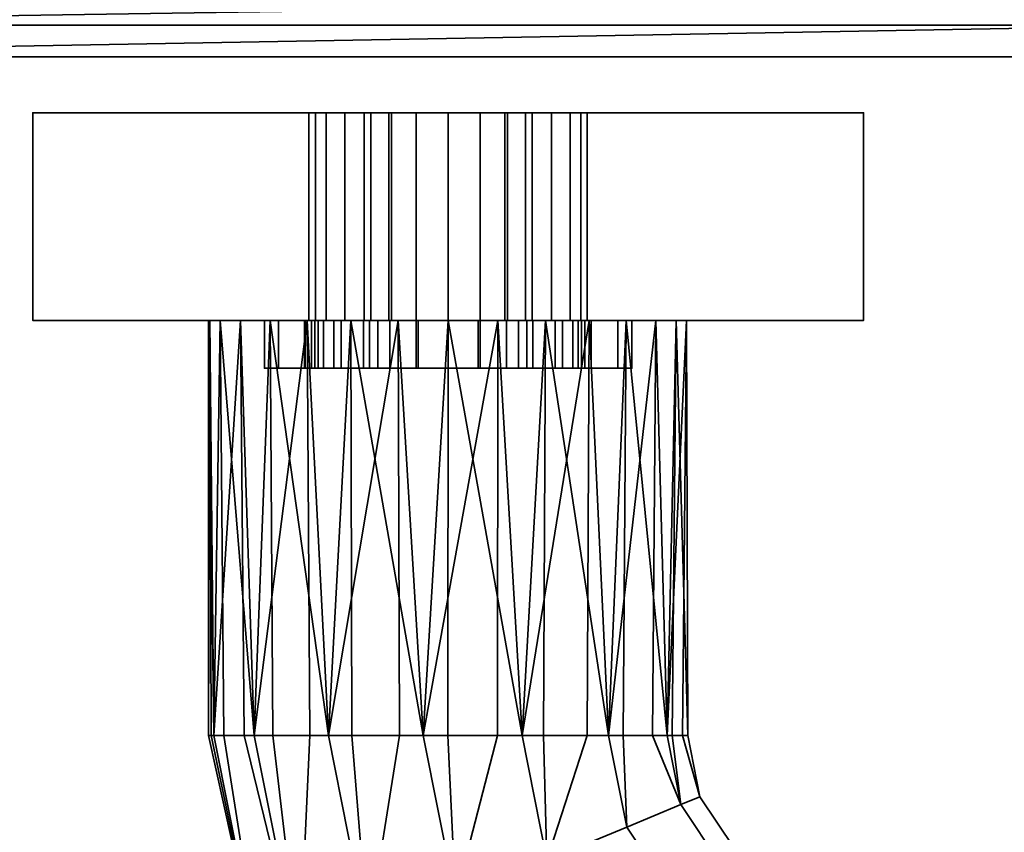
# Model space of a CAD drawing. Header units: millimetres. Extents: x -488 to 6688, y -115 to 115.
# Tile 524 of 656: x 1169 to 1231, y -89 to -38. Entities that reach past the tile are written whole.
import ezdxf

# ---------------------------------------------------------------- set-up
doc = ezdxf.new("R2010")
doc.units = ezdxf.units.MM
doc.layers.add('151', color=7, linetype='Continuous', true_color=0xffffff)

# ---------------------------------------------------------------- blocks, each defined once
blk = doc.blocks.new('UG_SURFACE_071')
at = {"layer": '151', "color": 35, "linetype": 'Continuous', "lineweight": 35}
for points in [[(1129.5, -38.5), (1856.5, -19.9), (1858.5, -19.9), (1858.5, -27.5)], [(1141.5, -27.5), (1856.5, -19.9), (1129.5, -38.5)], [(1870.5, -38.5), (1129.5, -38.5), (1858.5, -27.5)], [(1131.5, -40.5, 2030), (1858.5, -27.5, 2030), (1141.5, -27.5, 2030)], [(1858.5, -27.5, 2030), (1131.5, -40.5, 2030), (1868.5, -40.5, 2030)], [(1131.5, -40.5, 2), (1129.5, -38.5), (1870.5, -38.5), (1868.5, -40.5, 2)], [(1131.5, -40.5, 2), (1868.5, -40.5, 2), (1868.5, -40.5, 2030), (1131.5, -40.5, 2030)]]:
    blk.add_3dface(points, dxfattribs=at)
blk = doc.blocks.new('UG_SURFACE_090')
at = {"layer": '151', "color": 252, "linetype": 'Continuous', "lineweight": 35}
for points in [[(1187.654, -57, 1013.609), (1187.654, -60, 1013.609), (1188.85, -60, 1016.597), (1188.85, -57, 1016.597)], [(1187.654, -57, 1010.391), (1187.654, -60, 1010.391), (1187.654, -60, 1013.609), (1187.654, -57, 1013.609)], [(1188.85, -57, 1007.403), (1188.85, -60, 1007.403), (1187.654, -60, 1010.391), (1187.654, -57, 1010.391)], [(1194, -57, 1003.739), (1187.654, -57, 1010.391), (1187.654, -57, 1013.609)], [(1194, -57, 1003.739), (1191.072, -57, 1005.074), (1188.85, -57, 1007.403), (1187.654, -57, 1010.391)], [(1187.654, -57, 1013.609), (1188.85, -57, 1016.597), (1191.072, -57, 1018.926), (1194, -57, 1003.739)], [(1188.85, -57, 1016.597), (1188.85, -60, 1016.597), (1191.072, -60, 1018.926), (1191.072, -57, 1018.926)], [(1191.072, -57, 1005.074), (1191.072, -60, 1005.074), (1188.85, -60, 1007.403), (1188.85, -57, 1007.403)], [(1191.072, -57, 1018.926), (1191.072, -60, 1018.926), (1194, -60, 1020.261), (1194, -57, 1020.261)], [(1194, -57, 1003.739), (1194, -60, 1003.739), (1191.072, -60, 1005.074), (1191.072, -57, 1005.074)], [(1191.072, -57, 1018.926), (1194, -57, 1020.261), (1194, -57, 1003.739)], [(1194, -57, 1020.261), (1194, -60, 1020.261), (1194, -60, 1003.739), (1194, -57, 1003.739)], [(1194, -60, 1003.739), (1187.654, -60, 1013.609), (1187.654, -60, 1010.391)], [(1194, -60, 1003.739), (1191.072, -60, 1018.926), (1188.85, -60, 1016.597), (1187.654, -60, 1013.609)], [(1187.654, -60, 1010.391), (1188.85, -60, 1007.403), (1191.072, -60, 1005.074), (1194, -60, 1003.739)], [(1194, -60, 1003.739), (1194, -60, 1020.261), (1191.072, -60, 1018.926)]]:
    blk.add_3dface(points, dxfattribs=at)
blk = doc.blocks.new('UG_SURFACE_092')
at = {"layer": '151', "color": 252, "linetype": 'Continuous', "lineweight": 35}
for points in [[(1184.5, -57, 1014.5), (1187.049, -57, 1012.941), (1187, -57, 1012)], [(1184.5, -57, 1014.5), (1185.375, -57, 1018.901), (1188.206, -57, 1016.5), (1187.049, -57, 1012.941)], [(1185.375, -57, 989.099), (1184.5, -57, 993.5), (1189.312, -57, 1005.978), (1192.339, -57, 1003.778)], [(1187, -57, 1012), (1187.441, -57, 1009.219), (1184.5, -57, 993.5), (1184.5, -57, 1014.5)], [(1187.441, -57, 1009.219), (1189.312, -57, 1005.978), (1184.5, -57, 993.5)], [(1185.375, -57, 989.099), (1185.375, -60, 989.099), (1184.5, -60, 993.5), (1184.5, -57, 993.5)], [(1184.5, -57, 993.5), (1184.5, -60, 993.5), (1184.5, -60, 1014.5), (1184.5, -57, 1014.5)], [(1184.5, -57, 1014.5), (1184.5, -60, 1014.5), (1185.375, -60, 1018.901), (1185.375, -57, 1018.901)], [(1187.868, -57, 985.368), (1185.375, -57, 989.099), (1192.339, -57, 1003.778), (1196, -57, 1003)], [(1190.71, -57, 1019.281), (1188.206, -57, 1016.5), (1185.375, -57, 1018.901), (1187.868, -57, 1022.632)], [(1187.868, -57, 985.368), (1187.868, -60, 985.368), (1185.375, -60, 989.099), (1185.375, -57, 989.099)], [(1185.375, -57, 1018.901), (1185.375, -60, 1018.901), (1187.868, -60, 1022.632), (1187.868, -57, 1022.632)], [(1187, -57, 1012), (1187.049, -57, 1012.941), (1187.049, -60, 1012.941), (1187, -60, 1012)], [(1187, -60, 1012), (1187.441, -60, 1009.219), (1187.441, -57, 1009.219), (1187, -57, 1012)], [(1188.206, -57, 1016.5), (1188.206, -60, 1016.5), (1187.049, -60, 1012.941), (1187.049, -57, 1012.941)], [(1187.441, -57, 1009.219), (1187.441, -60, 1009.219), (1189.312, -60, 1005.978), (1189.312, -57, 1005.978)], [(1196, -57, 1003), (1196, -57, 982), (1191.599, -57, 982.875), (1187.868, -57, 985.368)], [(1194.129, -57, 1020.803), (1190.71, -57, 1019.281), (1187.868, -57, 1022.632), (1191.599, -57, 1025.125)], [(1191.599, -57, 982.875), (1191.599, -60, 982.875), (1187.868, -60, 985.368), (1187.868, -57, 985.368)], [(1187.868, -57, 1022.632), (1187.868, -60, 1022.632), (1191.599, -60, 1025.125), (1191.599, -57, 1025.125)], [(1190.71, -57, 1019.281), (1190.71, -60, 1019.281), (1188.206, -60, 1016.5), (1188.206, -57, 1016.5)], [(1189.312, -57, 1005.978), (1189.312, -60, 1005.978), (1192.339, -60, 1003.778), (1192.339, -57, 1003.778)], [(1194.129, -57, 1020.803), (1194.129, -60, 1020.803), (1190.71, -60, 1019.281), (1190.71, -57, 1019.281)], [(1197.871, -57, 1020.803), (1194.129, -57, 1020.803), (1191.599, -57, 1025.125), (1196, -57, 1026)], [(1196, -57, 982), (1196, -60, 982), (1191.599, -60, 982.875), (1191.599, -57, 982.875)], [(1191.599, -57, 1025.125), (1191.599, -60, 1025.125), (1196, -60, 1026), (1196, -57, 1026)], [(1192.339, -57, 1003.778), (1192.339, -60, 1003.778), (1196, -60, 1003), (1196, -57, 1003)], [(1197.871, -57, 1020.803), (1197.871, -60, 1020.803), (1194.129, -60, 1020.803), (1194.129, -57, 1020.803)], [(1196, -57, 1003), (1196, -60, 1003), (1199.661, -60, 1003.778), (1199.661, -57, 1003.778)], [(1196, -57, 1003), (1199.661, -57, 1003.778), (1206.625, -57, 989.099), (1204.132, -57, 985.368)], [(1204.132, -57, 985.368), (1200.401, -57, 982.875), (1196, -57, 1003)], [(1196, -57, 1026), (1200.401, -57, 1025.125), (1197.871, -57, 1020.803)], [(1200.401, -57, 982.875), (1196, -57, 982), (1196, -57, 1003)], [(1200.401, -57, 982.875), (1200.401, -60, 982.875), (1196, -60, 982), (1196, -57, 982)], [(1196, -57, 1026), (1196, -60, 1026), (1200.401, -60, 1025.125), (1200.401, -57, 1025.125)], [(1201.29, -57, 1019.281), (1201.29, -60, 1019.281), (1197.871, -60, 1020.803), (1197.871, -57, 1020.803)], [(1201.29, -57, 1019.281), (1197.871, -57, 1020.803), (1200.401, -57, 1025.125), (1204.132, -57, 1022.632)], [(1199.661, -57, 1003.778), (1199.661, -60, 1003.778), (1202.688, -60, 1005.978), (1202.688, -57, 1005.978)], [(1207.5, -57, 993.5), (1206.625, -57, 989.099), (1199.661, -57, 1003.778), (1202.688, -57, 1005.978)], [(1204.132, -57, 985.368), (1204.132, -60, 985.368), (1200.401, -60, 982.875), (1200.401, -57, 982.875)], [(1200.401, -57, 1025.125), (1200.401, -60, 1025.125), (1204.132, -60, 1022.632), (1204.132, -57, 1022.632)], [(1203.794, -57, 1016.5), (1203.794, -60, 1016.5), (1201.29, -60, 1019.281), (1201.29, -57, 1019.281)], [(1204.132, -57, 1022.632), (1206.625, -57, 1018.901), (1203.794, -57, 1016.5), (1201.29, -57, 1019.281)], [(1202.688, -57, 1005.978), (1202.688, -60, 1005.978), (1204.56, -60, 1009.219), (1204.56, -57, 1009.219)], [(1207.5, -57, 993.5), (1202.688, -57, 1005.978), (1204.56, -57, 1009.219)], [(1204.951, -57, 1012.941), (1204.951, -60, 1012.941), (1203.794, -60, 1016.5), (1203.794, -57, 1016.5)], [(1204.951, -57, 1012.941), (1203.794, -57, 1016.5), (1206.625, -57, 1018.901), (1207.5, -57, 1014.5)], [(1206.625, -57, 989.099), (1206.625, -60, 989.099), (1204.132, -60, 985.368), (1204.132, -57, 985.368)], [(1204.132, -57, 1022.632), (1204.132, -60, 1022.632), (1206.625, -60, 1018.901), (1206.625, -57, 1018.901)], [(1204.56, -57, 1009.219), (1204.56, -60, 1009.219), (1204.951, -60, 1012.941), (1204.951, -57, 1012.941)], [(1204.56, -57, 1009.219), (1204.951, -57, 1012.941), (1207.5, -57, 1014.5), (1207.5, -57, 993.5)], [(1207.5, -57, 993.5), (1207.5, -60, 993.5), (1206.625, -60, 989.099), (1206.625, -57, 989.099)], [(1206.625, -57, 1018.901), (1206.625, -60, 1018.901), (1207.5, -60, 1014.5), (1207.5, -57, 1014.5)], [(1207.5, -57, 1014.5), (1207.5, -60, 1014.5), (1207.5, -60, 993.5), (1207.5, -57, 993.5)], [(1184.5, -60, 1014.5), (1184.5, -60, 993.5), (1187.441, -60, 1009.219), (1187, -60, 1012)], [(1187, -60, 1012), (1187.049, -60, 1012.941), (1184.5, -60, 1014.5)], [(1184.5, -60, 993.5), (1189.312, -60, 1005.978), (1187.441, -60, 1009.219)], [(1187.049, -60, 1012.941), (1188.206, -60, 1016.5), (1185.375, -60, 1018.901), (1184.5, -60, 1014.5)], [(1192.339, -60, 1003.778), (1189.312, -60, 1005.978), (1184.5, -60, 993.5), (1185.375, -60, 989.099)], [(1187.868, -60, 1022.632), (1185.375, -60, 1018.901), (1188.206, -60, 1016.5), (1190.71, -60, 1019.281)], [(1196, -60, 1003), (1192.339, -60, 1003.778), (1185.375, -60, 989.099), (1187.868, -60, 985.368)], [(1191.599, -60, 1025.125), (1187.868, -60, 1022.632), (1190.71, -60, 1019.281), (1194.129, -60, 1020.803)], [(1187.868, -60, 985.368), (1191.599, -60, 982.875), (1196, -60, 982), (1196, -60, 1003)], [(1196, -60, 1026), (1191.599, -60, 1025.125), (1194.129, -60, 1020.803)], [(1194.129, -60, 1020.803), (1197.871, -60, 1020.803), (1200.401, -60, 1025.125), (1196, -60, 1026)], [(1196, -60, 1003), (1200.401, -60, 982.875), (1204.132, -60, 985.368)], [(1196, -60, 1003), (1196, -60, 982), (1200.401, -60, 982.875)], [(1204.132, -60, 985.368), (1206.625, -60, 989.099), (1199.661, -60, 1003.778), (1196, -60, 1003)], [(1197.871, -60, 1020.803), (1201.29, -60, 1019.281), (1204.132, -60, 1022.632), (1200.401, -60, 1025.125)], [(1202.688, -60, 1005.978), (1199.661, -60, 1003.778), (1206.625, -60, 989.099), (1207.5, -60, 993.5)], [(1201.29, -60, 1019.281), (1203.794, -60, 1016.5), (1206.625, -60, 1018.901), (1204.132, -60, 1022.632)], [(1204.56, -60, 1009.219), (1202.688, -60, 1005.978), (1207.5, -60, 993.5)], [(1207.5, -60, 1014.5), (1206.625, -60, 1018.901), (1203.794, -60, 1016.5), (1204.951, -60, 1012.941)], [(1207.5, -60, 993.5), (1207.5, -60, 1014.5), (1204.951, -60, 1012.941), (1204.56, -60, 1009.219)]]:
    blk.add_3dface(points, dxfattribs=at)
blk = doc.blocks.new('UG_SURFACE_094')
at = {"layer": '151', "color": 252, "linetype": 'Continuous', "lineweight": 35}
for points in [[(1198, -57, 1003.739), (1198, -60, 1003.739), (1198, -60, 1020.261), (1198, -57, 1020.261)], [(1200.928, -57, 1005.074), (1200.928, -60, 1005.074), (1198, -60, 1003.739), (1198, -57, 1003.739)], [(1198, -57, 1020.261), (1198, -60, 1020.261), (1200.928, -60, 1018.926), (1200.928, -57, 1018.926)], [(1198, -57, 1003.739), (1198, -57, 1020.261), (1200.928, -57, 1018.926)], [(1200.928, -57, 1005.074), (1198, -57, 1003.739), (1200.928, -57, 1018.926)], [(1203.15, -57, 1007.403), (1203.15, -60, 1007.403), (1200.928, -60, 1005.074), (1200.928, -57, 1005.074)], [(1200.928, -57, 1018.926), (1200.928, -60, 1018.926), (1203.15, -60, 1016.597), (1203.15, -57, 1016.597)], [(1200.928, -57, 1005.074), (1200.928, -57, 1018.926), (1203.15, -57, 1016.597), (1204.346, -57, 1013.609)], [(1204.346, -57, 1013.609), (1204.346, -57, 1010.391), (1203.15, -57, 1007.403), (1200.928, -57, 1005.074)], [(1204.346, -57, 1010.391), (1204.346, -60, 1010.391), (1203.15, -60, 1007.403), (1203.15, -57, 1007.403)], [(1203.15, -57, 1016.597), (1203.15, -60, 1016.597), (1204.346, -60, 1013.609), (1204.346, -57, 1013.609)], [(1204.346, -57, 1013.609), (1204.346, -60, 1013.609), (1204.346, -60, 1010.391), (1204.346, -57, 1010.391)], [(1198, -60, 1020.261), (1198, -60, 1003.739), (1200.928, -60, 1005.074)], [(1200.928, -60, 1018.926), (1198, -60, 1020.261), (1200.928, -60, 1005.074)], [(1200.928, -60, 1018.926), (1200.928, -60, 1005.074), (1203.15, -60, 1007.403), (1204.346, -60, 1010.391)], [(1204.346, -60, 1010.391), (1204.346, -60, 1013.609), (1203.15, -60, 1016.597), (1200.928, -60, 1018.926)]]:
    blk.add_3dface(points, dxfattribs=at)
blk = doc.blocks.new('UG_SURFACE_096')
at = {"layer": '151', "color": 254, "linetype": 'Continuous', "lineweight": 35}
for points in [[(1170, -44, 951.5), (1191.15, -44, 990.491), (1192.288, -44, 988.788)], [(1192.288, -44, 988.788), (1193.991, -44, 987.65), (1170, -44, 951.5)], [(1193.991, -44, 987.65), (1196, -44, 987.25), (1196, -44, 948), (1170, -44, 951.5)], [(1170, -44, 951.5), (1188.367, -44, 1007.721), (1190.75, -44, 1005), (1190.75, -44, 992.5)], [(1190.75, -44, 992.5), (1191.15, -44, 990.491), (1170, -44, 951.5)], [(1170, -44, 951.5), (1187.289, -44, 1011.173), (1188.367, -44, 1007.721)], [(1170, -44, 1186.5), (1189.527, -44, 1017.888), (1187.699, -44, 1014.767)], [(1170, -44, 1186.5), (1196, -44, 1190), (1196, -44, 1020.75), (1192.461, -44, 1020.002)], [(1192.461, -44, 1020.002), (1189.527, -44, 1017.888), (1170, -44, 1186.5)], [(1187.699, -44, 1014.767), (1187.289, -44, 1011.173), (1170, -44, 951.5), (1170, -44, 1186.5)], [(1196, -44, 948), (1196, -57, 948), (1170, -57, 951.5), (1170, -44, 951.5)], [(1170, -44, 951.5), (1170, -57, 951.5), (1170, -57, 1186.5), (1170, -44, 1186.5)], [(1170, -44, 1186.5), (1170, -57, 1186.5), (1196, -57, 1190), (1196, -44, 1190)], [(1187.289, -44, 1011.173), (1187.289, -57, 1011.173), (1188.367, -57, 1007.721), (1188.367, -44, 1007.721)], [(1187.699, -44, 1014.767), (1187.699, -57, 1014.767), (1187.289, -57, 1011.173), (1187.289, -44, 1011.173)], [(1189.527, -44, 1017.888), (1189.527, -57, 1017.888), (1187.699, -57, 1014.767), (1187.699, -44, 1014.767)], [(1188.367, -44, 1007.721), (1188.367, -57, 1007.721), (1190.75, -57, 1005), (1190.75, -44, 1005)], [(1192.461, -44, 1020.002), (1192.461, -57, 1020.002), (1189.527, -57, 1017.888), (1189.527, -44, 1017.888)], [(1190.75, -44, 1005), (1190.75, -57, 1005), (1190.75, -57, 992.5), (1190.75, -44, 992.5)], [(1190.75, -44, 992.5), (1190.75, -57, 992.5), (1191.15, -57, 990.491), (1191.15, -44, 990.491)], [(1191.15, -44, 990.491), (1191.15, -57, 990.491), (1192.288, -57, 988.788), (1192.288, -44, 988.788)], [(1192.288, -44, 988.788), (1192.288, -57, 988.788), (1193.991, -57, 987.65), (1193.991, -44, 987.65)], [(1196, -44, 1020.75), (1196, -57, 1020.75), (1192.461, -57, 1020.002), (1192.461, -44, 1020.002)], [(1193.991, -44, 987.65), (1193.991, -57, 987.65), (1196, -57, 987.25), (1196, -44, 987.25)], [(1222, -44, 951.5), (1196, -44, 948), (1196, -44, 987.25), (1198.009, -44, 987.65)], [(1199.539, -44, 1020.002), (1196, -44, 1020.75), (1196, -44, 1190), (1222, -44, 1186.5)], [(1199.539, -44, 1020.002), (1199.539, -57, 1020.002), (1196, -57, 1020.75), (1196, -44, 1020.75)], [(1222, -44, 951.5), (1222, -57, 951.5), (1196, -57, 948), (1196, -44, 948)], [(1196, -44, 987.25), (1196, -57, 987.25), (1198.009, -57, 987.65), (1198.009, -44, 987.65)], [(1196, -44, 1190), (1196, -57, 1190), (1222, -57, 1186.5), (1222, -44, 1186.5)], [(1222, -44, 951.5), (1198.009, -44, 987.65), (1199.712, -44, 988.788)], [(1198.009, -44, 987.65), (1198.009, -57, 987.65), (1199.712, -57, 988.788), (1199.712, -44, 988.788)], [(1222, -44, 1186.5), (1202.473, -44, 1017.888), (1199.539, -44, 1020.002)], [(1202.473, -44, 1017.888), (1202.473, -57, 1017.888), (1199.539, -57, 1020.002), (1199.539, -44, 1020.002)], [(1199.712, -44, 988.788), (1200.85, -44, 990.491), (1222, -44, 951.5)], [(1199.712, -44, 988.788), (1199.712, -57, 988.788), (1200.85, -57, 990.491), (1200.85, -44, 990.491)], [(1222, -44, 951.5), (1200.85, -44, 990.491), (1201.25, -44, 992.5)], [(1200.85, -44, 990.491), (1200.85, -57, 990.491), (1201.25, -57, 992.5), (1201.25, -44, 992.5)], [(1201.25, -44, 992.5), (1201.25, -57, 992.5), (1201.25, -57, 1005), (1201.25, -44, 1005)], [(1201.25, -44, 992.5), (1201.25, -44, 1005), (1203.632, -44, 1007.721), (1222, -44, 951.5)], [(1201.25, -44, 1005), (1201.25, -57, 1005), (1203.632, -57, 1007.721), (1203.632, -44, 1007.721)], [(1204.301, -44, 1014.767), (1202.473, -44, 1017.888), (1222, -44, 1186.5)], [(1204.301, -44, 1014.767), (1204.301, -57, 1014.767), (1202.473, -57, 1017.888), (1202.473, -44, 1017.888)], [(1203.632, -44, 1007.721), (1204.711, -44, 1011.173), (1222, -44, 951.5)], [(1203.632, -44, 1007.721), (1203.632, -57, 1007.721), (1204.711, -57, 1011.173), (1204.711, -44, 1011.173)], [(1222, -44, 1186.5), (1222, -44, 951.5), (1204.711, -44, 1011.173), (1204.301, -44, 1014.767)], [(1204.711, -44, 1011.173), (1204.711, -57, 1011.173), (1204.301, -57, 1014.767), (1204.301, -44, 1014.767)], [(1222, -44, 1186.5), (1222, -57, 1186.5), (1222, -57, 951.5), (1222, -44, 951.5)], [(1170, -57, 951.5), (1193.991, -57, 987.65), (1192.288, -57, 988.788)], [(1170, -57, 951.5), (1181.734, -57, 1099.365), (1181, -57, 1104)], [(1170, -57, 951.5), (1191.15, -57, 990.491), (1190.75, -57, 992.5)], [(1170, -57, 951.5), (1196, -57, 948), (1196, -57, 987.25), (1193.991, -57, 987.65)], [(1181, -57, 1104), (1181.082, -57, 1105.568), (1170, -57, 1186.5), (1170, -57, 951.5)], [(1192.288, -57, 988.788), (1191.15, -57, 990.491), (1170, -57, 951.5)], [(1196, -57, 1190), (1170, -57, 1186.5), (1192.881, -57, 1118.672)], [(1170, -57, 1186.5), (1183.01, -57, 1111.5), (1187.183, -57, 1116.135)], [(1170, -57, 951.5), (1184.853, -57, 1093.963), (1181.734, -57, 1099.365)], [(1170, -57, 951.5), (1187.289, -57, 1011.173), (1187.699, -57, 1014.767)], [(1190.75, -57, 992.5), (1190.75, -57, 1005), (1188.367, -57, 1007.721), (1170, -57, 951.5)], [(1187.183, -57, 1116.135), (1192.881, -57, 1118.672), (1170, -57, 1186.5)], [(1170, -57, 951.5), (1189.899, -57, 1090.297), (1184.853, -57, 1093.963)], [(1188.367, -57, 1007.721), (1187.289, -57, 1011.173), (1170, -57, 951.5)], [(1187.699, -57, 1014.767), (1196, -57, 1089), (1189.899, -57, 1090.297), (1170, -57, 951.5)], [(1181.082, -57, 1105.568), (1183.01, -57, 1111.5), (1170, -57, 1186.5)], [(1181, -57, 1104), (1181.734, -57, 1099.365), (1181.328, -83, 1100.881)], [(1181.082, -57, 1105.568), (1181, -57, 1104), (1181, -83, 1104)], [(1181, -83, 1104), (1181.164, -83, 1105.559), (1181.082, -57, 1105.568)], [(1181.328, -83, 1100.881), (1181, -83, 1104), (1181, -57, 1104)], [(1183.01, -57, 1111.5), (1181.082, -57, 1105.568), (1181.328, -83, 1107.119)], [(1181.082, -57, 1105.568), (1181.164, -83, 1105.559), (1181.328, -83, 1107.119)], [(1181.734, -57, 1099.365), (1181.959, -83, 1099.465), (1181.328, -83, 1100.881)], [(1181.328, -83, 1107.119), (1183.234, -83, 1111.4), (1183.01, -57, 1111.5)], [(1181.734, -57, 1099.365), (1184.853, -57, 1093.963), (1183.865, -83, 1095.183)], [(1183.865, -83, 1095.183), (1181.959, -83, 1099.465), (1181.734, -57, 1099.365)], [(1187.183, -57, 1116.135), (1183.01, -57, 1111.5), (1183.865, -83, 1112.817)], [(1183.01, -57, 1111.5), (1183.234, -83, 1111.4), (1183.865, -83, 1112.817)], [(1184.853, -57, 1093.963), (1185.017, -83, 1094.146), (1183.865, -83, 1095.183)], [(1183.865, -83, 1112.817), (1187.348, -83, 1115.953), (1187.183, -57, 1116.135)], [(1184.853, -57, 1093.963), (1189.899, -57, 1090.297), (1188.5, -83, 1091.01)], [(1188.5, -83, 1091.01), (1185.017, -83, 1094.146), (1184.853, -57, 1093.963)], [(1192.881, -57, 1118.672), (1187.183, -57, 1116.135), (1188.5, -83, 1116.99)], [(1187.183, -57, 1116.135), (1187.348, -83, 1115.953), (1188.5, -83, 1116.99)], [(1196, -57, 1089), (1187.699, -57, 1014.767), (1189.527, -57, 1017.888)], [(1189.899, -57, 1090.297), (1189.975, -83, 1090.53), (1188.5, -83, 1091.01)], [(1188.5, -83, 1116.99), (1192.957, -83, 1118.439), (1192.881, -57, 1118.672)], [(1196, -57, 1089), (1189.527, -57, 1017.888), (1192.461, -57, 1020.002)], [(1189.899, -57, 1090.297), (1196, -57, 1089), (1194.432, -83, 1089.082)], [(1194.432, -83, 1089.082), (1189.975, -83, 1090.53), (1189.899, -57, 1090.297)], [(1192.461, -57, 1020.002), (1196, -57, 1020.75), (1196, -57, 1089)], [(1199.119, -57, 1118.672), (1192.881, -57, 1118.672), (1194.432, -83, 1118.918)], [(1192.881, -57, 1118.672), (1192.957, -83, 1118.439), (1194.432, -83, 1118.918)], [(1192.881, -57, 1118.672), (1199.119, -57, 1118.672), (1222, -57, 1186.5), (1196, -57, 1190)], [(1196, -57, 1089), (1195.974, -83, 1089.244), (1194.432, -83, 1089.082)], [(1194.432, -83, 1118.918), (1199.093, -83, 1118.428), (1199.119, -57, 1118.672)], [(1200.635, -83, 1089.734), (1195.974, -83, 1089.244), (1196, -57, 1089)], [(1196, -57, 1089), (1202.101, -57, 1090.297), (1200.635, -83, 1089.734)], [(1202.101, -57, 1090.297), (1196, -57, 1089), (1196, -57, 1020.75), (1199.539, -57, 1020.002)], [(1198.009, -57, 987.65), (1196, -57, 987.25), (1196, -57, 948), (1222, -57, 951.5)], [(1199.712, -57, 988.788), (1198.009, -57, 987.65), (1222, -57, 951.5)], [(1199.119, -57, 1118.672), (1199.093, -83, 1118.428), (1200.635, -83, 1118.266)], [(1204.817, -57, 1116.135), (1199.119, -57, 1118.672), (1200.635, -83, 1118.266)], [(1222, -57, 1186.5), (1199.119, -57, 1118.672), (1204.817, -57, 1116.135)], [(1199.539, -57, 1020.002), (1202.473, -57, 1017.888), (1202.101, -57, 1090.297)], [(1222, -57, 951.5), (1200.85, -57, 990.491), (1199.712, -57, 988.788)], [(1202.101, -57, 1090.297), (1201.978, -83, 1090.51), (1200.635, -83, 1089.734)], [(1200.635, -83, 1118.266), (1204.694, -83, 1115.923), (1204.817, -57, 1116.135)], [(1201.25, -57, 992.5), (1200.85, -57, 990.491), (1222, -57, 951.5)], [(1222, -57, 951.5), (1203.632, -57, 1007.721), (1201.25, -57, 1005), (1201.25, -57, 992.5)], [(1206.037, -83, 1092.853), (1201.978, -83, 1090.51), (1202.101, -57, 1090.297)], [(1202.101, -57, 1090.297), (1207.147, -57, 1093.963), (1206.037, -83, 1092.853)], [(1202.101, -57, 1090.297), (1202.473, -57, 1017.888), (1204.301, -57, 1014.767)], [(1204.301, -57, 1014.767), (1204.711, -57, 1011.173), (1222, -57, 951.5), (1202.101, -57, 1090.297)], [(1222, -57, 951.5), (1207.147, -57, 1093.963), (1202.101, -57, 1090.297)], [(1222, -57, 951.5), (1204.711, -57, 1011.173), (1203.632, -57, 1007.721)], [(1204.817, -57, 1116.135), (1204.694, -83, 1115.923), (1206.037, -83, 1115.147)], [(1208.99, -57, 1111.5), (1204.817, -57, 1116.135), (1206.037, -83, 1115.147)], [(1204.817, -57, 1116.135), (1208.99, -57, 1111.5), (1222, -57, 1186.5)], [(1207.147, -57, 1093.963), (1206.949, -83, 1094.107), (1206.037, -83, 1092.853)], [(1206.037, -83, 1115.147), (1208.792, -83, 1111.356), (1208.99, -57, 1111.5)], [(1209.703, -83, 1097.899), (1206.949, -83, 1094.107), (1207.147, -57, 1093.963)], [(1207.147, -57, 1093.963), (1210.266, -57, 1099.365), (1209.703, -83, 1097.899)], [(1210.266, -57, 1099.365), (1207.147, -57, 1093.963), (1222, -57, 951.5)], [(1208.99, -57, 1111.5), (1208.792, -83, 1111.356), (1209.703, -83, 1110.101)], [(1210.918, -57, 1105.568), (1208.99, -57, 1111.5), (1209.703, -83, 1110.101)], [(1222, -57, 1186.5), (1208.99, -57, 1111.5), (1210.918, -57, 1105.568)], [(1210.266, -57, 1099.365), (1210.026, -83, 1099.416), (1209.703, -83, 1097.899)], [(1209.703, -83, 1110.101), (1210.678, -83, 1105.517), (1210.918, -57, 1105.568)], [(1211, -83, 1104), (1210.026, -83, 1099.416), (1210.266, -57, 1099.365)], [(1210.266, -57, 1099.365), (1210.918, -57, 1105.568), (1211, -83, 1104)], [(1210.918, -57, 1105.568), (1210.266, -57, 1099.365), (1222, -57, 951.5), (1222, -57, 1186.5)], [(1210.918, -57, 1105.568), (1210.678, -83, 1105.517), (1211, -83, 1104)], [(1184.348, -98.182, 1100.881), (1184.348, -98.182, 1107.119), (1181, -83, 1104)], [(1184.348, -98.182, 1107.119), (1181.164, -83, 1105.559), (1181, -83, 1104)], [(1181, -83, 1104), (1181.328, -83, 1100.881), (1184.348, -98.182, 1100.881)], [(1184.348, -98.182, 1107.119), (1181.328, -83, 1107.119), (1181.164, -83, 1105.559)], [(1184.348, -98.182, 1100.881), (1181.328, -83, 1100.881), (1181.959, -83, 1099.465)], [(1183.234, -83, 1111.4), (1181.328, -83, 1107.119), (1184.348, -98.182, 1107.119), (1186.692, -97.211, 1112.817)], [(1181.959, -83, 1099.465), (1183.865, -83, 1095.183), (1186.692, -97.211, 1095.183), (1184.348, -98.182, 1100.881)], [(1186.692, -97.211, 1112.817), (1183.865, -83, 1112.817), (1183.234, -83, 1111.4)], [(1186.692, -97.211, 1095.183), (1183.865, -83, 1095.183), (1185.017, -83, 1094.146)], [(1187.348, -83, 1115.953), (1183.865, -83, 1112.817), (1186.692, -97.211, 1112.817)], [(1185.017, -83, 1094.146), (1188.5, -83, 1091.01), (1190.974, -95.437, 1091.01), (1186.692, -97.211, 1095.183)], [(1186.692, -97.211, 1112.817), (1190.974, -95.437, 1116.99), (1188.5, -83, 1116.99), (1187.348, -83, 1115.953)], [(1190.974, -95.437, 1091.01), (1188.5, -83, 1091.01), (1189.975, -83, 1090.53)], [(1192.957, -83, 1118.439), (1188.5, -83, 1116.99), (1190.974, -95.437, 1116.99)], [(1189.975, -83, 1090.53), (1194.432, -83, 1089.082), (1196.454, -93.167, 1089.082), (1190.974, -95.437, 1091.01)], [(1190.974, -95.437, 1116.99), (1196.454, -93.167, 1118.918), (1194.432, -83, 1118.918), (1192.957, -83, 1118.439)], [(1196.454, -93.167, 1089.082), (1194.432, -83, 1089.082), (1195.974, -83, 1089.244)], [(1199.093, -83, 1118.428), (1194.432, -83, 1118.918), (1196.454, -93.167, 1118.918)], [(1195.974, -83, 1089.244), (1200.635, -83, 1089.734), (1202.185, -90.793, 1089.734), (1196.454, -93.167, 1089.082)], [(1196.454, -93.167, 1118.918), (1202.185, -90.793, 1118.266), (1200.635, -83, 1118.266), (1199.093, -83, 1118.428)], [(1202.185, -90.793, 1089.734), (1200.635, -83, 1089.734), (1201.978, -83, 1090.51)], [(1204.694, -83, 1115.923), (1200.635, -83, 1118.266), (1202.185, -90.793, 1118.266)], [(1201.978, -83, 1090.51), (1206.037, -83, 1092.853), (1207.176, -88.726, 1092.853), (1202.185, -90.793, 1089.734)], [(1202.185, -90.793, 1118.266), (1207.176, -88.726, 1115.147), (1206.037, -83, 1115.147), (1204.694, -83, 1115.923)], [(1207.176, -88.726, 1092.853), (1206.037, -83, 1092.853), (1206.949, -83, 1094.107)], [(1208.792, -83, 1111.356), (1206.037, -83, 1115.147), (1207.176, -88.726, 1115.147), (1210.563, -87.323, 1110.101)], [(1206.949, -83, 1094.107), (1209.703, -83, 1097.899), (1210.563, -87.323, 1097.899), (1207.176, -88.726, 1092.853)], [(1210.563, -87.323, 1110.101), (1209.703, -83, 1110.101), (1208.792, -83, 1111.356)], [(1210.563, -87.323, 1097.899), (1209.703, -83, 1097.899), (1210.026, -83, 1099.416)], [(1210.678, -83, 1105.517), (1209.703, -83, 1110.101), (1210.563, -87.323, 1110.101), (1211.761, -86.827, 1104)], [(1210.026, -83, 1099.416), (1211, -83, 1104), (1211.761, -86.827, 1104), (1210.563, -87.323, 1097.899)], [(1211.761, -86.827, 1104), (1211, -83, 1104), (1210.678, -83, 1105.517)], [(1211.761, -86.827, 1104), (1213.929, -90.071, 1104), (1213.012, -90.988, 1097.899), (1210.563, -87.323, 1097.899)], [(1210.563, -87.323, 1110.101), (1213.012, -90.988, 1110.101), (1213.929, -90.071, 1104), (1211.761, -86.827, 1104)], [(1210.563, -87.323, 1097.899), (1213.012, -90.988, 1097.899), (1210.42, -93.58, 1092.853), (1207.176, -88.726, 1092.853)], [(1207.176, -88.726, 1115.147), (1210.42, -93.58, 1115.147), (1213.012, -90.988, 1110.101), (1210.563, -87.323, 1110.101)], [(1207.176, -88.726, 1092.853), (1210.42, -93.58, 1092.853), (1206.6, -97.4, 1089.734), (1202.185, -90.793, 1089.734)], [(1202.185, -90.793, 1118.266), (1206.6, -97.4, 1118.266), (1210.42, -93.58, 1115.147), (1207.176, -88.726, 1115.147)]]:
    blk.add_3dface(points, dxfattribs=at)

msp = doc.modelspace()

# ---------------------------------------------------------------- linework, layer by layer
at = {"layer": '151', "color": 251, "linetype": 'Continuous', "lineweight": -3, "true_color": 0x636466}
for p, q in [((1129.5, -38.5), (1870.5, -38.5)), ((1868.5, -40.5, 2), (1131.5, -40.5, 2)), ((1131.5, -40.5, 2030), (1868.5, -40.5, 2030)), ((1170, -44, 951.5), (1170, -57, 951.5)), ((1170, -44, 1186.5), (1170, -57, 1186.5)), ((1170, -44, 1186.5), (1170, -44, 951.5)), ((1190.75, -57, 1005), (1190.75, -44, 1005)), ((1190.75, -44, 1005), (1190.75, -44, 992.5)), ((1190.75, -57, 992.5), (1190.75, -44, 992.5)), ((1201.25, -57, 992.5), (1201.25, -44, 992.5)), ((1201.25, -44, 992.5), (1201.25, -44, 1005)), ((1201.25, -57, 1005), (1201.25, -44, 1005)), ((1222, -44, 1186.5), (1222, -57, 1186.5)), ((1222, -44, 951.5), (1222, -44, 1186.5)), ((1222, -44, 951.5), (1222, -57, 951.5)), ((1170, -57, 1186.5), (1170, -57, 951.5)), ((1184.5, -60, 993.5), (1184.5, -57, 993.5)), ((1184.5, -60, 1014.5), (1184.5, -57, 1014.5)), ((1184.5, -57, 993.5), (1184.5, -57, 1014.5)), ((1190.75, -57, 1005), (1190.75, -57, 992.5)), ((1194, -60, 1003.739), (1194, -57, 1003.739)), ((1194, -57, 1020.261), (1194, -57, 1003.739)), ((1194, -57, 1020.261), (1194, -60, 1020.261)), ((1198, -57, 1020.261), (1198, -60, 1020.261)), ((1198, -60, 1003.739), (1198, -57, 1003.739)), ((1198, -57, 1003.739), (1198, -57, 1020.261)), ((1201.25, -57, 992.5), (1201.25, -57, 1005)), ((1207.5, -60, 993.5), (1207.5, -57, 993.5)), ((1207.5, -57, 1014.5), (1207.5, -57, 993.5)), ((1207.5, -60, 1014.5), (1207.5, -57, 1014.5)), ((1222, -57, 951.5), (1222, -57, 1186.5)), ((1184.5, -60, 993.5), (1184.5, -60, 1014.5)), ((1194, -60, 1020.261), (1194, -60, 1003.739)), ((1198, -60, 1003.739), (1198, -60, 1020.261)), ((1207.5, -60, 1014.5), (1207.5, -60, 993.5))]:
    msp.add_line(p, q, dxfattribs=at)
at = {"layer": '151', "color": 251, "linetype": 'Continuous', "lineweight": -3, "true_color": 0x636466, "extrusion": (0, 1, 0)}
msp.add_circle((-1196, 1104, -57), 15, dxfattribs=at)
at = {"layer": '151', "color": 251, "linetype": 'Continuous', "lineweight": -3, "true_color": 0x636466, "extrusion": (0, -1, 0)}
for centre, radius in [((1196, 1012, 57), 9), ((1196, 1012, 60), 9), ((1196, 1104, 83), 15)]:
    msp.add_circle(centre, radius, dxfattribs=at)
for centre, radius, start, end in [((1196, 1046.321, 44), 98.321, 254.66639, 285.33361), ((1196, 1091.679, 44), 98.321, 74.66639, 105.33361), ((1196, 1012, 44), 8.75, 306.8699, 233.1301), ((1196, 992.5, 44), 5.25, 180, 0), ((1196, 1091.679, 57), 98.321, 74.66639, 105.33361), ((1196, 1046.321, 57), 98.321, 254.66639, 285.33361), ((1196, 1012, 57), 8.75, 306.8699, 233.1301), ((1196, 992.5, 57), 5.25, 180, 0)]:
    msp.add_arc(centre, radius, start, end, dxfattribs=at)
at = {"layer": '151', "color": 251, "linetype": 'Continuous', "lineweight": -3, "true_color": 0x636466, "extrusion": (0, 1, 0)}
for centre, radius, start, end in [((-1196, 1014.5, -57), 11.5, 360, 180), ((-1196, 993.5, -57), 11.5, 180, 0), ((-1196, 1012, -57), 8.5, 283.60896, 76.39104), ((-1196, 1012, -57), 8.5, 103.60896, 256.39104), ((-1196, 993.5, -60), 11.5, 180, 0), ((-1196, 1014.5, -60), 11.5, 360, 180), ((-1196, 1012, -60), 8.5, 283.60896, 76.39104), ((-1196, 1012, -60), 8.5, 103.60896, 256.39104)]:
    msp.add_arc(centre, radius, start, end, dxfattribs=at)

# ---------------------------------------------------------------- block references
at = {"layer": '151', "color": 251, "linetype": 'Continuous', "lineweight": -3, "true_color": 0x636466}
for name in ['UG_SURFACE_071', 'UG_SURFACE_096', 'UG_SURFACE_092', 'UG_SURFACE_090', 'UG_SURFACE_094']:
    msp.add_blockref(name, (0, 0), dxfattribs=at)

doc.saveas('drawing.dxf')
